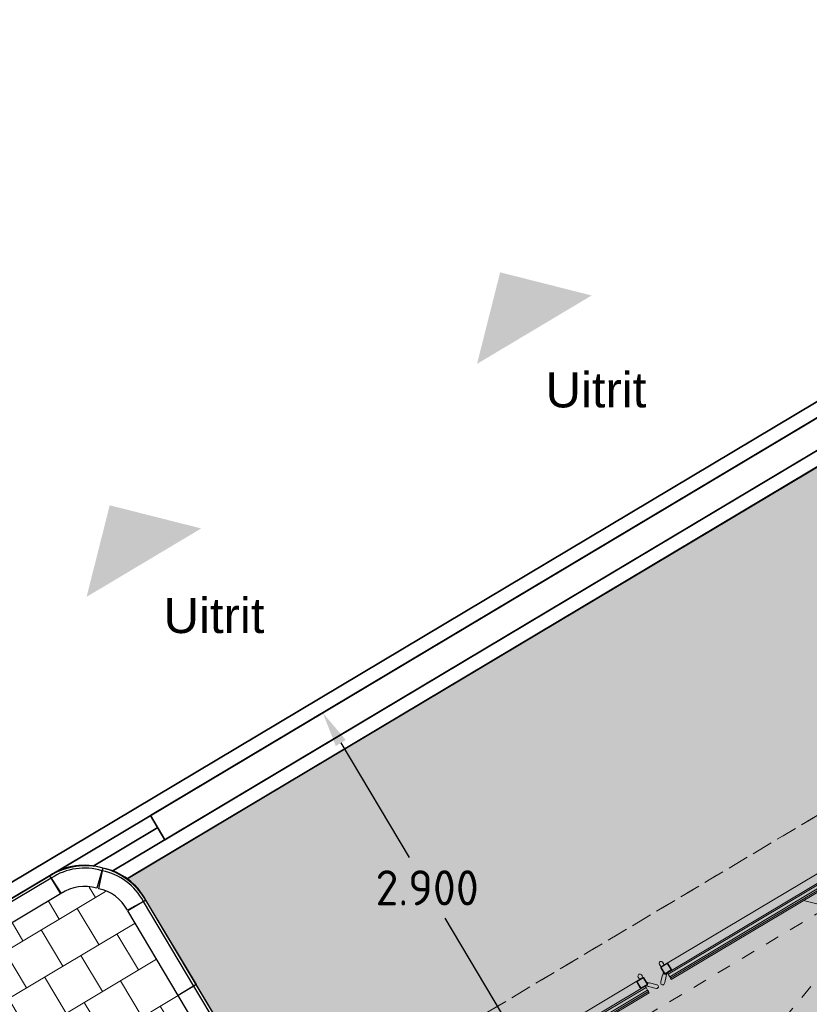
# Model space of a CAD drawing. Header units: metres. Extents: x 127444 to 127966, y 464485 to 464708.
# Tile 410 of 425: x 127912.87 to 127918.49, y 464701.09 to 464708.09. Entities that reach past the tile are written whole.
import ezdxf

# ---------------------------------------------------------------- set-up
doc = ezdxf.new("R2010")
doc.units = ezdxf.units.M
doc.linetypes.add('Dash', pattern=[6.35, 3.175, -3.175])
doc.layers.get('0').update_dxf_attribs({"lineweight": 25})
doc.layers.get('Defpoints').update_dxf_attribs({"color": 181, "lineweight": 25})
for name, color, linetype, lineweight in [('A-DETL-GENF', 92, 'Continuous', 9), ('A-GENM', 7, 'Continuous', 9), ('A-GENM-HDLN', 13, 'Continuous', 9), ('B-WE-VH-VERHARDING_BETON-A-250', 252, 'Continuous', 18), ('B-WE-VH-VERHARDING_BETONSTRAATSTEEN-A-200', 8, 'Continuous', 9), ('G-ANNO-TEXT', 231, 'Continuous', 9), ('N-WE-VH-KANTOPSLUITING_TROTTOIRBAND_130X150_250-S', 210, 'Continuous', 25), ('N-WE-VH-KANTOPSLUITING_TROTTOIRBAND_130X150_250_BOCHTBAND-S', 210, 'Continuous', 25), ('N-WE-VH-VERHARDING_BETONSTRAATSTEEN-G', 252, 'Continuous', 35)]:
    doc.layers.add(name, color=color, linetype=linetype, lineweight=lineweight)
doc.styles.add('Arial', font='arial.ttf', dxfattribs={"height": 250})
doc.styles.get("Standard").update_dxf_attribs({"font": 'NLCS-ISO.ttf'})
doc.dimstyles.get("Standard").update_dxf_attribs({"dimtxt": 0.18, "dimasz": 0.18, "dimexe": 0.18, "dimexo": 0.0625, "dimgap": 0.09, "dimtad": 0, "dimtih": 1, "dimtoh": 1, "dimdec": 4, "dimzin": 0, "dimdsep": 46, "dimtxsty": 'Standard', "dimcen": 0.09, "dimadec": 0, "dimazin": 0, "dimtfac": 1, "dimtdec": 4, "dimtofl": 0, "dimtmove": 0, "dimatfit": 3, "dimfxl": 1, "dimtolj": 1, "dimtzin": 0, "dimarcsym": 0})

# ---------------------------------------------------------------- blocks, each defined once
blk = doc.blocks.new('Xentry 3TP 60x60 - paneelomranding 60x60-V33--2_00_00')
at = {"layer": 'A-GENM', "linetype": 'Dash'}
for p, q in [((-2950, 2231), (2491.6, 320)), ((-3800, 450), (3800, 450)), ((3800, -150), (-3800, -150)), ((2750, -150), (-3394.7, -150))]:
    blk.add_line(p, q, dxfattribs=at)
at = {"layer": 'A-GENM'}
for p, q in [((-91.8, 320), (-1861.8, 320)), ((-1861.8, 310.3), (-91.8, 310.3)), ((-1861.8, 298.4), (-91.8, 298.4)), ((-91.8, 320), (-91.8, 317.4)), ((-91.8, 317.4), (-91.8, 310.3)), ((-91.8, 310.3), (-91.8, 302.1)), ((-91.8, 302.1), (-91.8, 298.4)), ((-91.8, 298.4), (-91.8, 276)), ((1861.7, 320), (91.7, 320)), ((91.7, 317.4), (91.7, 320)), ((91.7, 310.3), (91.7, 317.4)), ((91.7, 302.1), (91.7, 310.3)), ((91.7, 310.3), (1861.7, 310.3)), ((91.7, 298.4), (91.7, 302.1)), ((91.7, 276), (91.7, 298.4)), ((91.7, 298.4), (1861.7, 298.4)), ((-1861.8, 276), (-91.8, 276)), ((-124.8, 265), (-1811.8, 265)), ((-91.8, 276), (-91.8, 265)), ((91.7, 265), (91.7, 276)), ((91.7, 276), (1861.7, 276)), ((1811.7, 265), (124.7, 265)), ((-1811.8, 205), (-124.8, 205)), ((124.7, 205), (1811.7, 205))]:
    blk.add_line(p, q, dxfattribs=at)
at = {"layer": 'A-GENM', "lineweight": 13}
for p, q in [((-72.2, 280.6), (-87.8, 265)), ((-40.7, 313.9), (-73.1, 281.4)), ((-73.1, 281.4), (-72.2, 280.6)), ((-53.3, 261.6), (-20.9, 294.1)), ((-31.7, 321.1), (-40.7, 313.9)), ((-20.9, 294.1), (-15.3, 300.4)), ((15.3, 300.4), (20.9, 294.1)), ((20.9, 294.1), (53.3, 261.6)), ((40.7, 313.9), (31.7, 321.1)), ((73.1, 281.4), (40.7, 313.9)), ((72.2, 280.6), (73.1, 281.4)), ((87.8, 265), (72.2, 280.6)), ((-129.8, 260), (-129.8, 210)), ((-126.2, 210), (-126.2, 260)), ((-74.8, 265), (-124.8, 265)), ((-124.8, 261.4), (-74.8, 261.4)), ((-87.8, 265), (-81.1, 265)), ((-82.8, 266.8), (-79.3, 270.3)), ((-81.1, 265), (-82.8, 266.8)), ((-77.9, 270.3), (-64.4, 256.9)), ((-73.4, 260), (-73.4, 210)), ((-69.8, 210), (-69.8, 260)), ((-69.8, 247), (-54.2, 262.5)), ((-68, 251.9), (-69.8, 253.7)), ((-69.8, 253.7), (-69.8, 247)), ((-64.4, 255.5), (-68, 251.9)), ((-54.2, 262.5), (-53.3, 261.6)), ((53.3, 261.6), (54.2, 262.5)), ((54.2, 262.5), (69.7, 247)), ((64.4, 256.9), (77.9, 270.3)), ((68, 251.9), (64.4, 255.5)), ((69.7, 253.7), (68, 251.9)), ((69.7, 260), (69.7, 210)), ((69.7, 247), (69.7, 253.7)), ((73.3, 210), (73.3, 260)), ((124.7, 265), (74.7, 265)), ((74.7, 261.4), (124.7, 261.4)), ((79.3, 270.3), (82.8, 266.8)), ((82.8, 266.8), (81.1, 265)), ((81.1, 265), (87.8, 265)), ((126.2, 260), (126.2, 210)), ((129.7, 210), (129.7, 260)), ((-74.8, 208.6), (-124.8, 208.6)), ((-124.8, 205), (-74.8, 205)), ((-100.5, 194), (-102.1, 194)), ((-102.1, 194), (-101.9, 184.6)), ((-75, 205), (-100.5, 205)), ((-100.5, 205), (-100.5, 194)), ((-75, 194), (-75, 205)), ((-73.1, 194), (-75, 194)), ((-73.4, 184.6), (-73.1, 194)), ((75, 194), (73.4, 194)), ((73.4, 194), (73.6, 184.6)), ((124.7, 208.6), (74.7, 208.6)), ((74.7, 205), (124.7, 205)), ((100.5, 205), (75, 205)), ((75, 205), (75, 194)), ((100.5, 194), (100.5, 205)), ((102.4, 194), (100.5, 194)), ((102.1, 184.6), (102.4, 194))]:
    blk.add_line(p, q, dxfattribs=at)
for centre, radius, start, end in [((-25.3, 313.3), 10.1, 81.51464, 129), ((-26.1, 307.8), 15.6, 45.84974, 81.51464), ((-25.4, 309.4), 14, 6.31781, 43.68219), ((-27.1, 310.7), 15.6, 318.70034, 0.86185), ((25.4, 309.4), 14, 136.31781, 173.68219), ((27.1, 310.7), 15.6, 179.13815, 221.29966), ((26.1, 307.8), 15.6, 98.48536, 134.15026), ((25.3, 313.3), 10.1, 51, 98.48536), ((-124.8, 260), 5, 90, 180), ((-124.8, 260), 1.4, 90, 180), ((-78.6, 269.6), 1, 45, 135), ((-74.8, 260), 5, 360, 90), ((-74.8, 260), 1.4, 360, 90), ((-65.2, 256.2), 1, 315, 45), ((65.2, 256.2), 1, 135, 225), ((74.7, 260), 5, 90, 180), ((74.7, 260), 1.4, 90, 180), ((78.6, 269.6), 1, 45, 135), ((124.7, 260), 5, 360, 90), ((124.7, 260), 1.4, 360, 90), ((-124.8, 210), 5, 180, 270), ((-124.8, 210), 1.4, 180, 270), ((-87.8, 185), 14, 181.64511, 228.94104), ((-87.6, 182.3), 12.4, 219.97644, 320.02356), ((-87.5, 185), 14.2, 311.64511, 358.35489), ((-74.8, 210), 5, 270, 360), ((-74.8, 210), 1.4, 270, 0), ((74.7, 210), 5, 180, 270), ((74.7, 210), 1.4, 180, 270), ((87.7, 185), 14, 181.64511, 228.94104), ((87.9, 182.3), 12.4, 219.97644, 320.02356), ((88, 185), 14.2, 311.64511, 358.35489), ((124.7, 210), 5, 270, 360), ((124.7, 210), 1.4, 270, 0)]:
    blk.add_arc(centre, radius, start, end, dxfattribs=at)
at = {"layer": 'A-GENM'}
for points, knots in [([(-129.8, 260), (-129.8, 260.4), (-129.7, 261.1), (-129.4, 261.9), (-129.2, 262.3), (-129.1, 262.5)], [-1, -1, -1, -1, -0.8333333, -0.75, -0.6666667, -0.6666667, -0.6666667, -0.6666667]), ([(-127.3, 264.3), (-127.1, 264.4), (-126.7, 264.6), (-125.8, 264.9), (-125.2, 265), (-124.8, 265)], [-0.3333333, -0.3333333, -0.3333333, -0.3333333, -0.25, -0.1666667, 0, 0, 0, 0]), ([(-124.8, 261.4), (-124.9, 261.4), (-125.1, 261.4), (-125.3, 261.3), (-125.4, 261.2), (-125.5, 261.2)], [-1, -1, -1, -1, -0.8333333, -0.75, -0.6666667, -0.6666667, -0.6666667, -0.6666667]), ([(-74.8, 265), (-74.3, 265), (-73.7, 264.9), (-72.8, 264.6), (-72.4, 264.4), (-72.3, 264.3)], [-1, -1, -1, -1, -0.8333333, -0.75, -0.6666667, -0.6666667, -0.6666667, -0.6666667]), ([(-74.1, 261.2), (-74.1, 261.2), (-74.2, 261.3), (-74.4, 261.4), (-74.6, 261.4), (-74.8, 261.4)], [-0.3333333, -0.3333333, -0.3333333, -0.3333333, -0.25, -0.1666667, 0, 0, 0, 0]), ([(-70.4, 262.5), (-70.3, 262.3), (-70.1, 261.9), (-69.8, 261.1), (-69.8, 260.4), (-69.8, 260)], [-0.3333333, -0.3333333, -0.3333333, -0.3333333, -0.25, -0.1666667, 0, 0, 0, 0]), ([(69.7, 260), (69.7, 260.4), (69.8, 261.1), (70.1, 261.9), (70.3, 262.3), (70.4, 262.5)], [-1, -1, -1, -1, -0.8333333, -0.75, -0.6666667, -0.6666667, -0.6666667, -0.6666667]), ([(72.2, 264.3), (72.4, 264.4), (72.8, 264.6), (73.7, 264.9), (74.3, 265), (74.7, 265)], [-0.3333333, -0.3333333, -0.3333333, -0.3333333, -0.25, -0.1666667, 0, 0, 0, 0]), ([(74.7, 261.4), (74.6, 261.4), (74.4, 261.4), (74.2, 261.3), (74.1, 261.2), (74, 261.2)], [-1, -1, -1, -1, -0.8333333, -0.75, -0.6666667, -0.6666667, -0.6666667, -0.6666667]), ([(124.7, 265), (125.2, 265), (125.8, 264.9), (126.7, 264.6), (127.1, 264.4), (127.2, 264.3)], [-1, -1, -1, -1, -0.8333333, -0.75, -0.6666667, -0.6666667, -0.6666667, -0.6666667]), ([(125.4, 261.2), (125.4, 261.2), (125.3, 261.3), (125.1, 261.4), (124.9, 261.4), (124.7, 261.4)], [-0.3333333, -0.3333333, -0.3333333, -0.3333333, -0.25, -0.1666667, 0, 0, 0, 0]), ([(129.1, 262.5), (129.2, 262.3), (129.4, 261.9), (129.7, 261.1), (129.7, 260.4), (129.7, 260)], [-0.3333333, -0.3333333, -0.3333333, -0.3333333, -0.25, -0.1666667, 0, 0, 0, 0]), ([(-129.1, 207.5), (-129.2, 207.7), (-129.4, 208.1), (-129.7, 208.9), (-129.8, 209.6), (-129.8, 210)], [-0.3333333, -0.3333333, -0.3333333, -0.3333333, -0.25, -0.1666667, 0, 0, 0, 0]), ([(-124.8, 205), (-125.2, 205), (-125.8, 205.1), (-126.7, 205.4), (-127.1, 205.6), (-127.3, 205.7)], [-1, -1, -1, -1, -0.8333333, -0.75, -0.6666667, -0.6666667, -0.6666667, -0.6666667]), ([(-125.5, 208.8), (-125.4, 208.8), (-125.3, 208.7), (-125.1, 208.6), (-124.9, 208.6), (-124.8, 208.6)], [-0.3333333, -0.3333333, -0.3333333, -0.3333333, -0.25, -0.1666667, 0, 0, 0, 0]), ([(-74.8, 208.6), (-74.6, 208.6), (-74.4, 208.6), (-74.2, 208.7), (-74.1, 208.8), (-74.1, 208.8)], [-1, -1, -1, -1, -0.8333333, -0.75, -0.6666667, -0.6666667, -0.6666667, -0.6666667]), ([(-72.3, 205.7), (-72.4, 205.6), (-72.8, 205.4), (-73.7, 205.1), (-74.3, 205), (-74.8, 205)], [-0.3333333, -0.3333333, -0.3333333, -0.3333333, -0.25, -0.1666667, 0, 0, 0, 0]), ([(-69.8, 210), (-69.8, 209.6), (-69.8, 208.9), (-70.1, 208.1), (-70.3, 207.7), (-70.4, 207.5)], [-1, -1, -1, -1, -0.8333333, -0.75, -0.6666667, -0.6666667, -0.6666667, -0.6666667]), ([(70.4, 207.5), (70.3, 207.7), (70.1, 208.1), (69.8, 208.9), (69.7, 209.6), (69.7, 210)], [-0.3333333, -0.3333333, -0.3333333, -0.3333333, -0.25, -0.1666667, 0, 0, 0, 0]), ([(74.7, 205), (74.3, 205), (73.7, 205.1), (72.8, 205.4), (72.4, 205.6), (72.2, 205.7)], [-1, -1, -1, -1, -0.8333333, -0.75, -0.6666667, -0.6666667, -0.6666667, -0.6666667]), ([(74, 208.8), (74.1, 208.8), (74.2, 208.7), (74.4, 208.6), (74.6, 208.6), (74.7, 208.6)], [-0.3333333, -0.3333333, -0.3333333, -0.3333333, -0.25, -0.1666667, 0, 0, 0, 0]), ([(127.2, 205.7), (127.1, 205.6), (126.7, 205.4), (125.8, 205.1), (125.2, 205), (124.7, 205)], [-0.3333333, -0.3333333, -0.3333333, -0.3333333, -0.25, -0.1666667, 0, 0, 0, 0]), ([(124.7, 208.6), (124.9, 208.6), (125.1, 208.6), (125.3, 208.7), (125.4, 208.8), (125.4, 208.8)], [-1, -1, -1, -1, -0.8333333, -0.75, -0.6666667, -0.6666667, -0.6666667, -0.6666667]), ([(129.7, 210), (129.7, 209.6), (129.7, 208.9), (129.4, 208.1), (129.2, 207.7), (129.1, 207.5)], [-1, -1, -1, -1, -0.8333333, -0.75, -0.6666667, -0.6666667, -0.6666667, -0.6666667])]:
    blk.add_open_spline(points, degree=3, knots=knots, dxfattribs=at)
for points in [[(-125.7, 261), (-125.8, 260.9), (-125.9, 260.9), (-126, 260.7), (-126, 260.5), (-126.1, 260.4), (-126.1, 260.4)], [(-73.4, 260.4), (-73.4, 260.4), (-73.5, 260.5), (-73.5, 260.7), (-73.6, 260.9), (-73.7, 260.9), (-73.8, 261)], [(73.8, 261), (73.7, 260.9), (73.6, 260.9), (73.5, 260.7), (73.5, 260.5), (73.4, 260.4), (73.4, 260.4)], [(126.1, 260.4), (126.1, 260.4), (126, 260.5), (126, 260.7), (125.9, 260.9), (125.8, 260.9), (125.7, 261)], [(-126.1, 209.6), (-126.1, 209.6), (-126, 209.5), (-126, 209.3), (-125.9, 209.1), (-125.8, 209.1), (-125.7, 209)], [(-73.8, 209), (-73.7, 209.1), (-73.6, 209.1), (-73.5, 209.3), (-73.5, 209.5), (-73.4, 209.6), (-73.4, 209.6)], [(73.4, 209.6), (73.4, 209.6), (73.5, 209.5), (73.5, 209.3), (73.6, 209.1), (73.7, 209.1), (73.8, 209)], [(125.7, 209), (125.8, 209.1), (125.9, 209.1), (126, 209.3), (126, 209.5), (126.1, 209.6), (126.1, 209.6)]]:
    blk.add_open_spline(points, degree=3, dxfattribs=at)
at = {"layer": 'A-GENM-HDLN'}
blk.add_line((2386.6, 1518.4), (1188.2, 320), dxfattribs=at)
blk = doc.blocks.new('*U260')
for p, q in [((0, 150), (552.89377, 150)), ((0, 0), (0, 150)), ((552.89377, 0), (552.89377, 150)), ((0, 20), (552.89377, 20)), ((0, 0), (552.89377, 0))]:
    blk.add_line(p, q)
blk = doc.blocks.new('SVH-TROTTOIRBAND_130 150X250_L1000_HD-MM')
for p, q in [((0, 150), (1000, 150)), ((0, 0), (0, 150)), ((1000, 0), (1000, 150)), ((0, 20), (1000, 20)), ((0, 0), (1000, 0))]:
    blk.add_line(p, q)
blk = doc.blocks.new('*U251')
for p, q in [((0, 150), (700, 150)), ((0, 0), (0, 150)), ((700, 0), (700, 150)), ((0, 20), (700, 20)), ((0, 0), (700, 0))]:
    blk.add_line(p, q)
blk = doc.blocks.new('*U252')
for p, q in [((330.9, 175.5), (230.9, 258.5)), ((0, 20), (0, 150)), ((346.3, 162.7), (330.9, 175.5)), ((0, 0), (0, 20))]:
    blk.add_line(p, q)
for radius in [300, 430, 450]:
    blk.add_arc((0, 450), radius, 270, 320.32197)
blk = doc.blocks.new('*U253')
for p, q in [((330.9, 175.5), (230.9, 258.5)), ((0, 20), (0, 150)), ((346.3, 162.7), (330.9, 175.5)), ((0, 0), (0, 20))]:
    blk.add_line(p, q)
for radius in [300, 430, 450]:
    blk.add_arc((0, 450), radius, 270, 320.32197)
blk = doc.blocks.new('*D270')
at = {"color": 0, "lineweight": -2, "transparency": 16777216}
for p, q in [((127914.9732, 464703.1322), (127914.8723, 464703.072)), ((127915.1549, 464702.9495), (127915.6414, 464702.134)), ((127916.3843, 464700.8885), (127915.8979, 464701.704)), ((127916.4587, 464700.6418), (127916.3578, 464700.5816))]:
    blk.add_line(p, q, dxfattribs=at)
at = {"color": 0, "transparency": 16777216}
for points in [[(127915.1907, 464702.9708), (127915.1192, 464702.9281), (127915.0269, 464703.1642)], [(127916.4201, 464700.9098), (127916.3485, 464700.8671), (127916.5124, 464700.6738)]]:
    blk.add_solid(points, dxfattribs=at)
at = {"layer": 'Defpoints', "color": 0, "transparency": 16777216}
for p in [(127915.0269, 464703.1642), (127915.0269, 464703.1642), (127916.5124, 464700.6738)]:
    blk.add_point(p, dxfattribs=at)
at = {"color": 0, "transparency": 16777216, "insert": (127915.7696, 464701.919), "char_height": 0.25, "attachment_point": 5}
blk.add_mtext('\\A1;2.900', dxfattribs=at)

msp = doc.modelspace()

# ---------------------------------------------------------------- hatches: boundary and pattern name
at = {"layer": 'A-DETL-GENF'}
for points in [[(127916.9404, 464706.1327), (127916.2891, 464706.2973), (127916.1245, 464705.646)], [(127914.1621, 464704.4755), (127913.5108, 464704.6401), (127913.3462, 464703.9888), (127913.3488, 464703.9903)]]:
    msp.add_hatch(color=7, dxfattribs=at).paths.add_polyline_path(points)
at = {"layer": 'B-WE-VH-VERHARDING_BETON-A-250', "transparency": 33554618}
h = msp.add_hatch(dxfattribs=at)
h.set_pattern_fill('AVH-BETONPLAAT_HALFST', color=256, scale=0.15, pattern_type=2)
h.set_pattern_definition([(30.8149, (127918.609, 464693.4241), (-0.15368, 0.257648), []), (120.8149, (127918.609, 464693.4241), (-0.2825037, 0.1808083), [0.3, -0.3])])
h.paths.add_polyline_path([(127912.5364, 464694.3235), (127911.9375, 464693.9624), (127912.2984, 464693.3574), (127912.895, 464693.721)], flags=16)
h.paths.add_polyline_path([(127915.1502, 464689.9404), (127914.549, 464689.5818), (127914.9076, 464688.9806), (127915.5088, 464689.3392)], flags=16)
edge = h.paths.add_edge_path()
edge.add_arc((127913.3377, 464701.5697), 0.3544, 32.59596, 118.72836)
edge.add_line((127913.1673, 464701.8805), (127909.6323, 464699.7721))
edge.add_arc((127909.7672, 464699.4951), 0.3081, 115.95423, 190.40973)
edge.add_line((127909.4642, 464699.4394), (127909.5132, 464698.3616))
edge.add_line((127909.5132, 464698.3616), (127910.0518, 464698.6828))
edge.add_line((127910.0518, 464698.6828), (127914.0495, 464701.0675))
edge.add_line((127914.0495, 464701.0675), (127914.4172, 464700.4498))
edge.add_line((127914.4172, 464700.4498), (127910.4206, 464698.0645))
edge.add_line((127910.4206, 464698.0645), (127909.6477, 464697.6034))
edge.add_line((127909.6477, 464697.6034), (127909.5395, 464697.7848))
edge.add_line((127909.5395, 464697.7848), (127910.0521, 464686.5237))
edge.add_arc((127910.4012, 464686.5489), 0.35, 184.1394, 301.32705)
edge.add_line((127910.5831, 464686.25), (127919.3583, 464691.4841))
edge.add_arc((127919.1826, 464691.7839), 0.3475, 300.37597, 391.22353)
edge.add_line((127919.4798, 464691.9641), (127913.6363, 464701.7606))
at = {"layer": 'B-WE-VH-VERHARDING_BETONSTRAATSTEEN-A-200'}
h = msp.add_hatch(dxfattribs=at)
h.set_pattern_fill('AVH-BSS_KEIFORMAAT_ELLEBOOG-SO', color=256, angle=1, pattern_type=2)
h.set_pattern_definition([(31.81611, (127908.58607, 464613.06392), (0.03386772, 0.14457862), [0.315, -0.105]), (301.81611, (127908.47536, 464613.24236), (0.03386772, 0.14457862), [0.315, -0.105])])
h.paths.add_polyline_path([(127940.5792, 464651.6631), (127937.6593, 464649.9213), (127938.0179, 464649.3202), (127940.9378, 464651.0619)], flags=16)
h.paths.add_polyline_path([(127944.2228, 464653.0214), (127943.8642, 464653.6226), (127940.9442, 464651.8808), (127941.3028, 464651.2797)], flags=16)
edge = h.paths.add_edge_path(flags=16)
edge.add_arc((127917.881, 464700.4711), 0.4, 30.81485, 210.81485)
edge.add_line((127917.5375, 464700.2662), (127921.3795, 464693.825))
edge.add_arc((127921.723, 464694.0299), 0.4, 210.81485, 390.81485)
edge.add_line((127922.0666, 464694.2348), (127918.2246, 464700.676))
edge = h.paths.add_edge_path()
edge.add_line((127929.25, 464697.5358), (127928.8033, 464697.2694))
edge.add_line((127928.8033, 464697.2694), (127928.6267, 464697.5655))
edge.add_line((127928.6267, 464697.5655), (127924.4142, 464695.0527))
edge.add_line((127924.4142, 464695.0527), (127919.9188, 464702.589))
edge.add_arc((127922.4952, 464704.1258), 3, 146.6578, 210.81611, ccw=False)
edge.add_line((127919.989, 464705.7748), (127913.6303, 464701.9818))
edge.add_arc((127913.3392, 464701.5753), 0.5, 30.81621, 54.39424, ccw=False)
edge.add_line((127913.7686, 464701.8314), (127919.6086, 464692.0409))
edge.add_arc((127919.1741, 464691.7839), 0.5048, -52.95251, 30.60579, ccw=False)
edge.add_line((127919.4782, 464691.381), (127915.6522, 464689.0988))
edge.add_line((127915.6522, 464689.0988), (127916.2004, 464688.1798))
edge.add_line((127916.2004, 464688.1798), (127915.5992, 464687.8212))
edge.add_line((127915.5992, 464687.8212), (127915.051, 464688.7403))
edge.add_line((127915.051, 464688.7403), (127913.2042, 464687.6387))
edge.add_line((127913.2042, 464687.6387), (127914.8926, 464684.7621))
edge.add_line((127914.8926, 464684.7621), (127915.5918, 464684.7939))
edge.add_line((127915.5918, 464684.7939), (127915.6333, 464683.883))
edge.add_line((127915.6333, 464683.883), (127917.341, 464684.9012))
edge.add_line((127917.341, 464684.9012), (127916.7775, 464685.8459))
edge.add_line((127916.7775, 464685.8459), (127917.3787, 464686.2045))
edge.add_line((127917.3787, 464686.2045), (127918.5057, 464684.3151))
edge.add_line((127918.5057, 464684.3151), (127917.9045, 464683.9565))
edge.add_line((127917.9045, 464683.9565), (127919.0828, 464681.9812))
edge.add_line((127919.0828, 464681.9812), (127919.6839, 464682.3398))
edge.add_line((127919.6839, 464682.3398), (127921.4257, 464679.4199))
edge.add_line((127921.4257, 464679.4199), (127920.8245, 464679.0613))
edge.add_line((127920.8245, 464679.0613), (127922.0028, 464677.086))
edge.add_line((127922.0028, 464677.086), (127922.604, 464677.4446))
edge.add_line((127922.604, 464677.4446), (127923.731, 464675.5552))
edge.add_line((127923.731, 464675.5552), (127923.1298, 464675.1966))
edge.add_line((127923.1298, 464675.1966), (127924.6154, 464672.706))
edge.add_line((127924.6154, 464672.706), (127925.2166, 464673.0646))
edge.add_line((127925.2166, 464673.0646), (127926.3436, 464671.1752))
edge.add_line((127926.3436, 464671.1752), (127927.8293, 464668.6847))
edge.add_line((127927.8293, 464668.6847), (127928.9563, 464666.7953))
edge.add_line((127928.9563, 464666.7953), (127930.4419, 464664.3047))
edge.add_line((127930.4419, 464664.3047), (127931.5689, 464662.4153))
edge.add_line((127931.5689, 464662.4153), (127930.9678, 464662.0567))
edge.add_line((127930.9678, 464662.0567), (127932.4534, 464659.5661))
edge.add_line((127932.4534, 464659.5661), (127933.0546, 464659.9247))
edge.add_line((127933.0546, 464659.9247), (127934.1816, 464658.0354))
edge.add_line((127934.1816, 464658.0354), (127933.5804, 464657.6768))
edge.add_line((127933.5804, 464657.6768), (127933.9006, 464657.14))
edge.add_line((127933.9006, 464657.14), (127935.4722, 464658.0775))
edge.add_line((127935.4722, 464658.0775), (127936.5993, 464656.1881))
edge.add_line((127936.5993, 464656.1881), (127934.7099, 464655.0611))
edge.add_line((127934.7099, 464655.0611), (127933.967, 464656.3063))
edge.add_line((127933.967, 464656.3063), (127931.2618, 464654.6926))
edge.add_line((127931.2618, 464654.6926), (127931.6204, 464654.0915))
edge.add_line((127931.6204, 464654.0915), (127931.0192, 464653.7329))
edge.add_line((127931.0192, 464653.7329), (127930.6607, 464654.3341))
edge.add_line((127930.6607, 464654.3341), (127926.9521, 464652.1219))
edge.add_line((127926.9521, 464652.1219), (127930.1851, 464645.463))
edge.add_line((127930.1851, 464645.463), (127936.1993, 464649.0505))
edge.add_line((127936.1993, 464649.0505), (127936.5579, 464648.4493))
edge.add_line((127936.5579, 464648.4493), (127921.0133, 464639.1769))
edge.add_line((127921.0133, 464639.1769), (127920.8468, 464639.4561))
edge.add_line((127920.8468, 464639.4561), (127918.3562, 464637.9704))
edge.add_line((127918.3562, 464637.9704), (127918.907, 464637.0472))
edge.add_line((127918.907, 464637.0472), (127917.0176, 464635.9202))
edge.add_line((127917.0176, 464635.9202), (127916.4669, 464636.8434))
edge.add_line((127916.4669, 464636.8434), (127913.9763, 464635.3578))
edge.add_line((127913.9763, 464635.3578), (127914.1428, 464635.0787))
edge.add_line((127914.1428, 464635.0787), (127912.2534, 464633.9516))
edge.add_line((127912.2534, 464633.9516), (127915.1146, 464629.155))
edge.add_line((127915.1146, 464629.155), (127902.7219, 464621.7627))
edge.add_line((127902.7219, 464621.7627), (127903.5901, 464620.3072))
edge.add_line((127903.5901, 464620.3072), (127904.0882, 464620.6043))
edge.add_line((127904.0882, 464620.6043), (127904.4468, 464620.0031))
edge.add_line((127904.4468, 464620.0031), (127903.9487, 464619.706))
edge.add_line((127903.9487, 464619.706), (127905.6905, 464616.786))
edge.add_line((127905.6905, 464616.786), (127906.1886, 464617.0832))
edge.add_line((127906.1886, 464617.0832), (127906.5472, 464616.482))
edge.add_line((127906.5472, 464616.482), (127906.0491, 464616.1849))
edge.add_line((127906.0491, 464616.1849), (127907.7908, 464613.2649))
edge.add_line((127907.7908, 464613.2649), (127908.2889, 464613.562))
edge.add_line((127908.2889, 464613.562), (127908.5861, 464613.0639))
edge.add_line((127908.5861, 464613.0639), (127911.6778, 464614.9081))
edge.add_line((127911.6778, 464614.9081), (127911.3807, 464615.4063))
edge.add_line((127911.3807, 464615.4063), (127922.0729, 464621.7842))
edge.add_line((127922.0729, 464621.7842), (127922.3701, 464621.2861))
edge.add_line((127922.3701, 464621.2861), (127924.8606, 464622.7717))
edge.add_line((127924.8606, 464622.7717), (127924.5635, 464623.2698))
edge.add_line((127924.5635, 464623.2698), (127926.4529, 464624.3968))
edge.add_line((127926.4529, 464624.3968), (127926.75, 464623.8987))
edge.add_line((127926.75, 464623.8987), (127929.2406, 464625.3844))
edge.add_line((127929.2406, 464625.3844), (127928.9435, 464625.8825))
edge.add_line((127928.9435, 464625.8825), (127930.8329, 464627.0095))
edge.add_line((127930.8329, 464627.0095), (127931.13, 464626.5114))
edge.add_line((127931.13, 464626.5114), (127933.6206, 464627.997))
edge.add_line((127933.6206, 464627.997), (127933.3234, 464628.4951))
edge.add_line((127933.3234, 464628.4951), (127935.2128, 464629.6221))
edge.add_line((127935.2128, 464629.6221), (127935.5099, 464629.124))
edge.add_line((127935.5099, 464629.124), (127938.0005, 464630.6097))
edge.add_line((127938.0005, 464630.6097), (127937.9698, 464630.6612))
edge.add_line((127937.9698, 464630.6612), (127938.6139, 464631.0454))
edge.add_line((127938.6139, 464631.0454), (127938.3475, 464631.492))
edge.add_line((127938.3475, 464631.492), (127938.9487, 464631.8506))
edge.add_line((127938.9487, 464631.8506), (127939.2151, 464631.404))
edge.add_line((127939.2151, 464631.404), (127942.9938, 464633.658))
edge.add_line((127942.9938, 464633.658), (127942.7275, 464634.1046))
edge.add_line((127942.7275, 464634.1046), (127943.3286, 464634.4632))
edge.add_line((127943.3286, 464634.4632), (127943.595, 464634.0166))
edge.add_line((127943.595, 464634.0166), (127947.3738, 464636.2707))
edge.add_line((127947.3738, 464636.2707), (127947.1074, 464636.7173))
edge.add_line((127947.1074, 464636.7173), (127947.7086, 464637.0759))
edge.add_line((127947.7086, 464637.0759), (127947.975, 464636.6293))
edge.add_line((127947.975, 464636.6293), (127951.7538, 464638.8833))
edge.add_line((127951.7538, 464638.8833), (127951.4874, 464639.3299))
edge.add_line((127951.4874, 464639.3299), (127952.0886, 464639.6885))
edge.add_line((127952.0886, 464639.6885), (127952.3549, 464639.2419))
edge.add_line((127952.3549, 464639.2419), (127956.1337, 464641.496))
edge.add_line((127956.1337, 464641.496), (127955.8673, 464641.9426))
edge.add_line((127955.8673, 464641.9426), (127956.4685, 464642.3012))
edge.add_line((127956.4685, 464642.3012), (127956.7349, 464641.8546))
edge.add_line((127956.7349, 464641.8546), (127960.5137, 464644.1087))
edge.add_line((127960.5137, 464644.1087), (127960.2473, 464644.5552))
edge.add_line((127960.2473, 464644.5552), (127960.6939, 464644.8216))
edge.add_line((127960.6939, 464644.8216), (127959.28, 464647.192))
edge.add_line((127959.28, 464647.192), (127958.8334, 464646.9256))
edge.add_line((127958.8334, 464646.9256), (127958.4748, 464647.5268))
edge.add_line((127958.4748, 464647.5268), (127958.9214, 464647.7931))
edge.add_line((127958.9214, 464647.7931), (127958.8753, 464647.8704))
edge.add_line((127958.8753, 464647.8704), (127958.8366, 464647.8474))
edge.add_line((127958.8366, 464647.8474), (127958.2987, 464648.7491))
edge.add_line((127958.2987, 464648.7491), (127958.3374, 464648.7722))
edge.add_line((127958.3374, 464648.7722), (127958.2913, 464648.8495))
edge.add_line((127958.2913, 464648.8495), (127957.8447, 464648.5831))
edge.add_line((127957.8447, 464648.5831), (127957.4861, 464649.1843))
edge.add_line((127957.4861, 464649.1843), (127957.9327, 464649.4506))
edge.add_line((127957.9327, 464649.4506), (127955.5249, 464653.4871))
edge.add_line((127955.5249, 464653.4871), (127955.0784, 464653.2207))
edge.add_line((127955.0784, 464653.2207), (127954.7198, 464653.8219))
edge.add_line((127954.7198, 464653.8219), (127955.1663, 464654.0882))
edge.add_line((127955.1663, 464654.0882), (127952.7637, 464658.1161))
edge.add_line((127952.7637, 464658.1161), (127952.3171, 464657.8497))
edge.add_line((127952.3171, 464657.8497), (127951.9585, 464658.4509))
edge.add_line((127951.9585, 464658.4509), (127952.4051, 464658.7173))
edge.add_line((127952.4051, 464658.7173), (127950.1511, 464662.4961))
edge.add_line((127950.1511, 464662.4961), (127949.7045, 464662.2297))
edge.add_line((127949.7045, 464662.2297), (127949.3459, 464662.8308))
edge.add_line((127949.3459, 464662.8308), (127949.7925, 464663.0972))
edge.add_line((127949.7925, 464663.0972), (127947.5385, 464666.876))
edge.add_line((127947.5385, 464666.876), (127947.0918, 464666.6096))
edge.add_line((127947.0918, 464666.6096), (127946.7332, 464667.2108))
edge.add_line((127946.7332, 464667.2108), (127947.1798, 464667.4772))
edge.add_line((127947.1798, 464667.4772), (127944.9258, 464671.256))
edge.add_line((127944.9258, 464671.256), (127944.4792, 464670.9896))
edge.add_line((127944.4792, 464670.9896), (127944.1206, 464671.5908))
edge.add_line((127944.1206, 464671.5908), (127944.5672, 464671.8572))
edge.add_line((127944.5672, 464671.8572), (127942.3132, 464675.636))
edge.add_line((127942.3132, 464675.636), (127941.8665, 464675.3695))
edge.add_line((127941.8665, 464675.3695), (127941.5079, 464675.9707))
edge.add_line((127941.5079, 464675.9707), (127941.9546, 464676.2372))
edge.add_line((127941.9546, 464676.2372), (127939.7005, 464680.0159))
edge.add_line((127939.7005, 464680.0159), (127939.2541, 464679.7497))
edge.add_line((127939.2541, 464679.7497), (127938.8951, 464680.3506))
edge.add_line((127938.8951, 464680.3506), (127939.342, 464680.6172))
edge.add_line((127939.342, 464680.6172), (127937.0879, 464684.3959))
edge.add_line((127937.0879, 464684.3959), (127936.6412, 464684.1295))
edge.add_line((127936.6412, 464684.1295), (127936.2826, 464684.7306))
edge.add_line((127936.2826, 464684.7306), (127936.7293, 464684.9971))
edge.add_line((127936.7293, 464684.9971), (127934.4752, 464688.7758))
edge.add_line((127934.4752, 464688.7758), (127934.0286, 464688.5094))
edge.add_line((127934.0286, 464688.5094), (127933.67, 464689.1106))
edge.add_line((127933.67, 464689.1106), (127934.1166, 464689.377))
edge.add_line((127934.1166, 464689.377), (127931.8626, 464693.1558))
edge.add_line((127931.8626, 464693.1558), (127931.4159, 464692.8894))
edge.add_line((127931.4159, 464692.8894), (127931.0573, 464693.4906))
edge.add_line((127931.0573, 464693.4906), (127931.504, 464693.757))
edge.add_line((127931.504, 464693.757), (127929.25, 464697.5358))
h.paths.add_polyline_path([(127958.1496, 464648.7649), (127958.2526, 464648.8264), (127958.8827, 464647.7701), (127958.7797, 464647.7086)], flags=17)

# ---------------------------------------------------------------- linework, layer by layer
at = {"layer": 'Defpoints', "flags": 128}
msp.add_lwpolyline([(127919.4353, 464691.3554, 0.414221), (127919.6086, 464692.0409), (127913.7686, 464701.8314, 0.414213), (127913.083, 464702.0047), (127920.8701, 464706.6497, 0.403798), (127919.9188, 464702.589), (127924.4142, 464695.0527), (127928.6267, 464697.5655), (127928.8033, 464697.2694), (127929.25, 464697.5358), (127931.504, 464693.757), (127931.0573, 464693.4906), (127931.4159, 464692.8894), (127931.8626, 464693.1558), (127934.1166, 464689.377)], format="xyb", dxfattribs=at)
msp.add_lwpolyline([(127913.5141, 464702.2618), (127918.382, 464705.1655)], dxfattribs=at)
at = {"layer": 'Defpoints'}
msp.add_lwpolyline([(127913.083, 464702.0047), (127909.5569, 464699.9013, 0.276346), (127909.3135, 464699.4492), (127909.9021, 464686.5265, 0.566966), (127910.6577, 464686.1198), (127919.4353, 464691.3554, 0.414221), (127919.6086, 464692.0409), (127913.7686, 464701.8314, 0.414213)], format="xyb", close=True, dxfattribs=at)
at = {"layer": 'N-WE-VH-VERHARDING_BETONSTRAATSTEEN-G', "flags": 128}
for points in [[(127923.1484, 464708.0086), (127923.0971, 464708.0945), (127903.8177, 464696.5944), (127903.8229, 464696.481)], [(127913.801, 464702.4329), (127915.948, 464703.7136), (127918.9539, 464705.5066), (127919.0563, 464705.3349), (127913.9034, 464702.2612)]]:
    msp.add_lwpolyline(points, close=True, dxfattribs=at)
for points in [[(127920.1339, 464705.9776), (127913.529, 464702.0378)], [(127919.998, 464705.7801), (127913.6732, 464702.0074)], [(127913.6303, 464701.9818), (127919.9471, 464705.7497)], [(127913.3919, 464702.0725), (127913.8522, 464702.3471)]]:
    msp.add_lwpolyline(points, dxfattribs=at)

# ---------------------------------------------------------------- block references
at = {"linetype": 'Dash', "xscale": -0.001, "yscale": 0.001000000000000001, "zscale": 0.001, "rotation": 210.8201958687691}
msp.add_blockref('Xentry 3TP 60x60 - paneelomranding 60x60-V33--2_00_00', (127917.2645, 464701.4951), dxfattribs=at)
at = {"layer": 'N-WE-VH-KANTOPSLUITING_TROTTOIRBAND_130X150_250-S', "xscale": 0.001, "yscale": 0.001, "zscale": 0.001}
for name, p, rotation in [('*U260', (127913.083, 464702.0047), 210.8160200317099), ('*U251', (127914.1272, 464701.2302), 120.8161118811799), ('SVH-TROTTOIRBAND_130 150X250_L1000_HD-MM', (127914.6394, 464700.3714), 120.8161118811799)]:
    msp.add_blockref(name, p, dxfattribs=dict(at, rotation=rotation))
at = {"layer": 'N-WE-VH-KANTOPSLUITING_TROTTOIRBAND_130X150_250_BOCHTBAND-S', "xscale": 0.001, "yscale": 0.001, "zscale": 0.001}
for name, p, rotation in [('*U253', (127913.4617, 464702.06), 163.1483061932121), ('*U252', (127913.7686, 464701.8314), 118.1528519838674)]:
    msp.add_blockref(name, p, dxfattribs=dict(at, rotation=rotation))

# ---------------------------------------------------------------- dimensions: what is measured, and where the dimension line sits
dim = msp.add_aligned_dim(p1=(127916.5124, 464700.6738), p2=(127915.0269, 464703.1642), distance=0, dimstyle='Standard', override={"dimtxt": 0.25, "dimasz": 0.25, "dimdec": 3, "dimaunit": 2})
dim.commit()
dim.dimension.update_dxf_attribs({"geometry": '*D270', "text_midpoint": (127915.7696, 464701.919)})

# ---------------------------------------------------------------- next in the draw order: texts
at = {"layer": 'G-ANNO-TEXT', "color": 7, "char_height": 0.25, "width": 0.865822, "attachment_point": 1, "style": 'Arial', "bg_fill": 3, "box_fill_scale": 1.25, "bg_fill_color": 256, "bg_fill_true_color": 13158600, "bg_fill_transparency": 0}
for insert in [(127916.612, 464705.5865), (127913.894, 464703.9813)]:
    msp.add_mtext('Uitrit', dxfattribs=dict(at, insert=insert))

doc.saveas('drawing.dxf')
